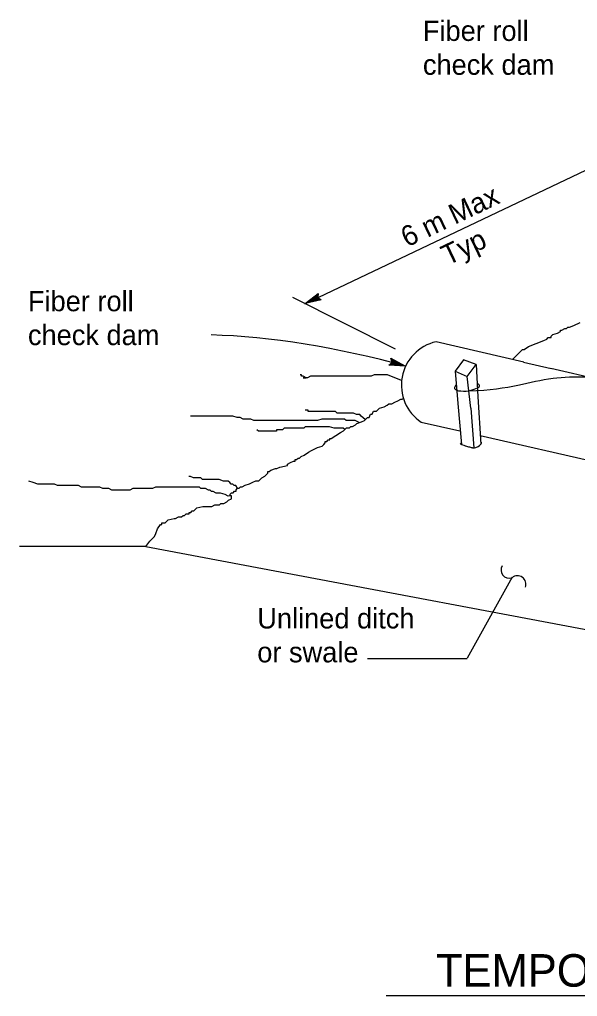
# Model space of a CAD drawing. Extents: x 6707406 to 6714471, y 1868570 to 1872341.
# Drawn here: x 6707442.1 to 6707639.7, y 1870028.3 to 1870374.4 of the extents above; entities that cross this region are included whole.
import ezdxf

# ---------------------------------------------------------------- set-up
doc = ezdxf.new("R2010")
doc.units = 0
for name, color, linetype in [('56 Stg 3 Anno', 7, 'Continuous'), ('57 Undefined', 7, 'Continuous'), ('60 Nongeo Data', 7, 'Continuous')]:
    doc.layers.add(name, color=color, linetype=linetype)

msp = doc.modelspace()

# ---------------------------------------------------------------- linework, layer by layer
at = {"layer": '56 Stg 3 Anno'}
for p, q in [((6707543.17, 1870273.7), (6707650.06, 1870324.6)), ((6707575.22, 1870257.62), (6707538.88, 1870275.86)), ((6707543.21, 1870273.72), (6707547.88, 1870277.33)), ((6707548.64, 1870275.23), (6707544.41, 1870274.28)), ((6707544.42, 1870274.29), (6707547.82, 1870276.92)), ((6707545.61, 1870274.85), (6707547.81, 1870276.54)), ((6707548.29, 1870275.44), (6707545.61, 1870274.85)), ((6707546.81, 1870275.41), (6707547.75, 1870276.14)), ((6707547.99, 1870275.67), (6707546.81, 1870275.41)), ((6707547.88, 1870277.33), (6707547.73, 1870275.84)), ((6707547.73, 1870275.84), (6707548.97, 1870275.01)), ((6707547.88, 1870277.33), (6707547.88, 1870277.33)), ((6707548.97, 1870275.01), (6707543.21, 1870273.72)), ((6707543.21, 1870273.72), (6707543.21, 1870273.72)), ((6707548.97, 1870275.01), (6707548.97, 1870275.01)), ((6707572.94, 1870251.88), (6707574.02, 1870252.9)), ((6707578.84, 1870251.57), (6707572.94, 1870251.88)), ((6707572.94, 1870251.88), (6707572.94, 1870251.88)), ((6707577.55, 1870251.93), (6707573.25, 1870252.15)), ((6707576.28, 1870252.28), (6707573.5, 1870252.42)), ((6707574.02, 1870252.9), (6707573.63, 1870254.35)), ((6707573.63, 1870254.35), (6707573.63, 1870254.35)), ((6707573.63, 1870254.35), (6707578.84, 1870251.57)), ((6707573.73, 1870253.96), (6707577.56, 1870251.93)), ((6707575, 1870252.64), (6707573.81, 1870252.7)), ((6707573.86, 1870253.57), (6707576.28, 1870252.28)), ((6707573.93, 1870253.2), (6707575, 1870252.64)), ((6707578.84, 1870251.57), (6707578.84, 1870251.57)), ((6707616.57, 1870176.79), (6707600.63, 1870148.08)), ((6707565.36, 1870148.03), (6707600.65, 1870148.03))]:
    msp.add_line(p, q, dxfattribs=at)
for centre, radius, start, end in [((6707615.56, 1870179.41), 2.96, 150.2525, 287.0948), ((6707618.43, 1870174.32), 2.99, 339.2494, 129.7493)]:
    msp.add_arc(centre, radius, start, end, dxfattribs=at)
msp.add_ellipse((6707561.4, 1870224.43), major_axis=(98.91, -24.01), ratio=0.301207, start_param=1.467078, end_param=2.189035, dxfattribs=at)
at = {"layer": '57 Undefined'}
msp.add_line((6707571.95, 1870028.6), (6707884.02, 1870028.6), dxfattribs=at)
at = {"layer": '60 Nongeo Data'}
for p, q in [((6707620.73, 1870252.94), (6707589.6, 1870260.2)), ((6707603.87, 1870252.13), (6707604.36, 1870240.74)), ((6707620.56, 1870252.98), (6707630.33, 1870250.78)), ((6707693.04, 1870236.28), (6707630.27, 1870250.69)), ((6707601.9, 1870236.74), (6707602.96, 1870222.66)), ((6707584.38, 1870231.74), (6707598.01, 1870228.62)), ((6707605.27, 1870226.96), (6707706.29, 1870203.89)), ((6707598.62, 1870223.85), (6707598.26, 1870224.31)), ((6707486.86, 1870187.72), (6707442.11, 1870187.72))]:
    msp.add_line(p, q, dxfattribs=at)
for points in [[(6707616.71, 1870253.88), (6707620.25, 1870257.42), (6707620.78, 1870257.42), (6707622.39, 1870258.49), (6707625.07, 1870259.56), (6707627.74, 1870260.63), (6707628.81, 1870261.16), (6707629.35, 1870261.7), (6707630.42, 1870261.7), (6707630.42, 1870262.23), (6707630.95, 1870262.76), (6707632.56, 1870263.3), (6707633.63, 1870263.83), (6707633.63, 1870264.37), (6707634.17, 1870264.37), (6707635.24, 1870264.9), (6707635.77, 1870264.9), (6707636.31, 1870265.44), (6707636.84, 1870265.44), (6707638.45, 1870265.97), (6707640.59, 1870267.04)], [(6707577.39, 1870246.49), (6707572.47, 1870248.52), (6707571.93, 1870248.52), (6707570.86, 1870248.52), (6707570.33, 1870248.52), (6707569.26, 1870248.52), (6707567.65, 1870248.52), (6707566.58, 1870247.98), (6707564.98, 1870247.98), (6707562.84, 1870247.98), (6707561.77, 1870247.98), (6707560.16, 1870247.98), (6707559.62, 1870247.98), (6707558.55, 1870247.98), (6707557.48, 1870247.98), (6707555.88, 1870247.98), (6707554.81, 1870247.98), (6707553.2, 1870247.98), (6707552.13, 1870247.98), (6707550.52, 1870247.98), (6707548.92, 1870247.98), (6707547.31, 1870247.98), (6707546.24, 1870247.98), (6707545.17, 1870247.98), (6707544.1, 1870247.45), (6707543.57, 1870247.45), (6707542.5, 1870247.45), (6707543.57, 1870247.45), (6707542.5, 1870247.98), (6707541.96, 1870247.98), (6707541.96, 1870248.52), (6707541.43, 1870248.52)], [(6707596.33, 1870249.84), (6707597.31, 1870238.38)], [(6707601.85, 1870236.76), (6707601.9, 1870236.74), (6707600.59, 1870247.87)], [(6707604.36, 1870240.74), (6707605.42, 1870223.98)], [(6707564.81, 1870232.91), (6707565.35, 1870233.44), (6707565.88, 1870233.44), (6707566.42, 1870234.51), (6707566.95, 1870234.51), (6707567.49, 1870235.58), (6707568.56, 1870235.58), (6707569.63, 1870236.65), (6707571.24, 1870237.18), (6707572.31, 1870237.72), (6707572.84, 1870238.25), (6707573.91, 1870238.25), (6707574.98, 1870238.79), (6707576.05, 1870239.32), (6707577.12, 1870239.85), (6707577.66, 1870239.85), (6707578.08, 1870240.06)], [(6707597.31, 1870238.38), (6707598.62, 1870223.85)], [(6707562.4, 1870231.57), (6707560.96, 1870232.26), (6707560.42, 1870232.26), (6707559.89, 1870232.26), (6707559.35, 1870232.26), (6707558.82, 1870232.26), (6707558.28, 1870232.26), (6707557.75, 1870232.26), (6707557.21, 1870232.79), (6707556.14, 1870232.79), (6707555.61, 1870232.79), (6707555.07, 1870232.79), (6707554, 1870232.79), (6707552.93, 1870232.79), (6707552.39, 1870232.79), (6707551.86, 1870232.79), (6707550.79, 1870232.79), (6707550.25, 1870232.79), (6707549.18, 1870232.79), (6707547.58, 1870232.26), (6707546.51, 1870232.26), (6707545.97, 1870232.26), (6707544.9, 1870232.26), (6707543.3, 1870232.26), (6707542.76, 1870232.26), (6707541.69, 1870232.26), (6707540.62, 1870232.26), (6707538.48, 1870232.26), (6707536.87, 1870232.26), (6707535.8, 1870232.26), (6707535.27, 1870232.26), (6707534.2, 1870232.26), (6707533.13, 1870232.26), (6707532.06, 1870232.26), (6707530.98, 1870232.26), (6707529.91, 1870232.26), (6707528.84, 1870232.26), (6707528.31, 1870232.26), (6707527.24, 1870232.26), (6707526.17, 1870232.26), (6707525.63, 1870232.26), (6707525.1, 1870232.26), (6707524.03, 1870232.79), (6707523.49, 1870232.79), (6707522.42, 1870232.79), (6707521.89, 1870232.79), (6707521.35, 1870232.79), (6707520.28, 1870233.33), (6707519.21, 1870233.33), (6707517.6, 1870233.86), (6707516.53, 1870233.86), (6707515.46, 1870233.86), (6707514.39, 1870233.86), (6707513.86, 1870233.86), (6707512.79, 1870233.86), (6707511.18, 1870233.86), (6707510.11, 1870233.86), (6707509.04, 1870233.86), (6707507.97, 1870233.86), (6707507.43, 1870233.86), (6707506.9, 1870233.86), (6707506.36, 1870233.86), (6707505.83, 1870233.86), (6707505.29, 1870233.86), (6707504.22, 1870233.86), (6707503.15, 1870233.86), (6707503.15, 1870233.86), (6707502.62, 1870233.86)], [(6707564.54, 1870232.64), (6707563.1, 1870233.86), (6707562.56, 1870234.4), (6707562.03, 1870234.4), (6707561.49, 1870234.4), (6707560.42, 1870234.93), (6707559.89, 1870234.93), (6707559.35, 1870234.93), (6707558.82, 1870234.93), (6707558.28, 1870234.93), (6707557.75, 1870234.93), (6707557.21, 1870234.93), (6707556.68, 1870234.93), (6707556.14, 1870234.93), (6707555.61, 1870234.93), (6707555.07, 1870234.93), (6707554.54, 1870234.93), (6707554, 1870235.46), (6707552.93, 1870235.46), (6707552.39, 1870235.46), (6707551.86, 1870235.46), (6707551.32, 1870235.46), (6707550.25, 1870235.46), (6707549.18, 1870235.46), (6707548.65, 1870235.46), (6707548.11, 1870235.46), (6707547.04, 1870235.46), (6707546.51, 1870235.46), (6707545.97, 1870235.46), (6707545.44, 1870235.46), (6707544.9, 1870235.46), (6707544.37, 1870235.46), (6707544.37, 1870235.46), (6707544.37, 1870236), (6707543.83, 1870236), (6707543.3, 1870236)], [(6707486.86, 1870187.72), (6707488.27, 1870189.61), (6707489.88, 1870191.22), (6707490.41, 1870192.28), (6707490.95, 1870193.89), (6707492.02, 1870195.49), (6707492.55, 1870195.49), (6707492.55, 1870196.03), (6707493.62, 1870196.03), (6707494.16, 1870196.56), (6707494.69, 1870197.09), (6707496.83, 1870197.63), (6707497.37, 1870197.63), (6707498.44, 1870198.16), (6707499.51, 1870198.16), (6707500.05, 1870198.7), (6707500.58, 1870198.7), (6707501.12, 1870199.23), (6707501.65, 1870199.23), (6707502.19, 1870199.23), (6707502.19, 1870199.77), (6707502.72, 1870199.77), (6707503.26, 1870200.3), (6707503.79, 1870200.3), (6707504.33, 1870200.84), (6707504.86, 1870201.37), (6707507, 1870201.91), (6707508.61, 1870201.91), (6707510.22, 1870201.91), (6707511.29, 1870202.44), (6707512.89, 1870202.44), (6707513.43, 1870202.97), (6707514.5, 1870202.97), (6707515.57, 1870203.51), (6707516.1, 1870204.04), (6707517.17, 1870204.58), (6707517.17, 1870205.11), (6707517.17, 1870205.65), (6707516.64, 1870205.65), (6707516.64, 1870206.18), (6707517.17, 1870206.72), (6707517.71, 1870206.72), (6707518.24, 1870207.25), (6707518.78, 1870207.25), (6707518.78, 1870207.78), (6707519.32, 1870208.32), (6707519.85, 1870208.32), (6707520.39, 1870208.85), (6707520.92, 1870208.85), (6707521.99, 1870209.39), (6707523.6, 1870209.92), (6707524.67, 1870210.46), (6707525.74, 1870210.99), (6707526.81, 1870210.99), (6707527.88, 1870212.06), (6707528.95, 1870212.6), (6707529.49, 1870213.13), (6707530.02, 1870213.66), (6707530.02, 1870214.2), (6707530.56, 1870214.2), (6707531.09, 1870214.73), (6707532.7, 1870215.27), (6707533.23, 1870215.27), (6707534.3, 1870215.8), (6707536.98, 1870216.34), (6707536.98, 1870216.87), (6707538.05, 1870217.41), (6707539.12, 1870217.94), (6707539.66, 1870217.94), (6707539.66, 1870218.47), (6707540.19, 1870218.47), (6707540.73, 1870219.01), (6707541.26, 1870219.01), (6707541.8, 1870219.54), (6707542.87, 1870220.08), (6707544.47, 1870221.15), (6707545.54, 1870221.68), (6707547.68, 1870222.75), (6707549.29, 1870223.28), (6707549.82, 1870223.82), (6707550.36, 1870224.35), (6707550.36, 1870224.89), (6707550.9, 1870224.89), (6707551.43, 1870225.42), (6707551.97, 1870225.42), (6707551.97, 1870225.96), (6707552.5, 1870225.96), (6707554.11, 1870227.03), (6707555.71, 1870228.1), (6707556.78, 1870228.63), (6707557.32, 1870229.16), (6707557.85, 1870229.7), (6707558.39, 1870229.7), (6707558.92, 1870229.7), (6707559.46, 1870230.23), (6707559.99, 1870230.23), (6707561.07, 1870230.77), (6707561.6, 1870231.3), (6707563.21, 1870231.84), (6707564.28, 1870232.37), (6707564.81, 1870232.91)], [(6707557.32, 1870229.16), (6707556.68, 1870229.58), (6707556.14, 1870229.58), (6707555.07, 1870229.58), (6707553.47, 1870229.58), (6707551.86, 1870230.12), (6707550.79, 1870230.12), (6707550.25, 1870230.12), (6707548.65, 1870230.12), (6707548.11, 1870230.12), (6707547.04, 1870230.12), (6707546.51, 1870230.12), (6707545.97, 1870230.12), (6707545.44, 1870230.12), (6707543.83, 1870230.12), (6707543.3, 1870230.12), (6707542.76, 1870229.58), (6707542.23, 1870229.58), (6707541.69, 1870229.58), (6707541.15, 1870229.58), (6707540.62, 1870229.58), (6707539.55, 1870229.58), (6707539.01, 1870229.58), (6707538.48, 1870229.58), (6707537.94, 1870229.58), (6707536.87, 1870229.58), (6707535.8, 1870229.58), (6707535.27, 1870229.05), (6707534.73, 1870229.05), (6707533.66, 1870229.05), (6707533.13, 1870229.05), (6707533.13, 1870228.52), (6707532.59, 1870228.52), (6707532.06, 1870228.52), (6707531.52, 1870228.52), (6707530.98, 1870228.52), (6707529.91, 1870228.52), (6707529.38, 1870228.52), (6707528.84, 1870228.52), (6707527.77, 1870228.52), (6707526.7, 1870228.52), (6707526.7, 1870228.52), (6707526.17, 1870229.05)], [(6707598.21, 1870223.98), (6707598.57, 1870223.86), (6707599.41, 1870223.62), (6707599.89, 1870223.38), (6707600.01, 1870223.38), (6707600.37, 1870223.26), (6707600.74, 1870223.14), (6707601.1, 1870223.02), (6707601.46, 1870223.02), (6707601.82, 1870222.9), (6707602.06, 1870222.78), (6707602.42, 1870222.78), (6707602.54, 1870222.66), (6707602.66, 1870222.66), (6707603.14, 1870222.66), (6707603.26, 1870222.54), (6707603.38, 1870222.66), (6707603.74, 1870222.78), (6707604.49, 1870223.15)], [(6707604.47, 1870223.14), (6707604.95, 1870223.5), (6707605.31, 1870223.86), (6707605.43, 1870223.98), (6707605.55, 1870224.1), (6707605.67, 1870224.46), (6707605.79, 1870224.46), (6707605.79, 1870224.46), (6707605.67, 1870224.46)], [(6707516.64, 1870205.65), (6707516, 1870205.53), (6707514.93, 1870206.07), (6707513.32, 1870206.6), (6707511.72, 1870206.6), (6707510.64, 1870207.14), (6707510.11, 1870207.14), (6707509.57, 1870207.67), (6707509.04, 1870207.67), (6707507.97, 1870208.21), (6707507.43, 1870208.21), (6707506.36, 1870208.21), (6707505.83, 1870208.74), (6707505.29, 1870208.74), (6707504.22, 1870208.74), (6707503.15, 1870208.74), (6707502.62, 1870208.74), (6707501.55, 1870208.74), (6707501.01, 1870208.74), (6707499.94, 1870208.74), (6707499.4, 1870208.74), (6707498.33, 1870208.74), (6707497.26, 1870208.74), (6707496.19, 1870208.74), (6707494.59, 1870208.74), (6707494.05, 1870208.74), (6707492.98, 1870208.74), (6707491.91, 1870208.74), (6707490.31, 1870208.74), (6707489.23, 1870208.21), (6707488.16, 1870208.21), (6707487.63, 1870208.21), (6707487.09, 1870208.21), (6707486.02, 1870208.21), (6707484.42, 1870208.21), (6707483.35, 1870208.21), (6707482.28, 1870208.21), (6707481.21, 1870207.67), (6707480.14, 1870207.67), (6707479.6, 1870207.67), (6707479.06, 1870207.67), (6707477.99, 1870207.67), (6707477.46, 1870207.67), (6707476.39, 1870207.67), (6707475.85, 1870207.67), (6707474.78, 1870207.67), (6707473.71, 1870208.21), (6707473.18, 1870208.21), (6707471.57, 1870208.21), (6707470.5, 1870208.74), (6707469.97, 1870208.74), (6707469.43, 1870208.74), (6707468.89, 1870208.74), (6707467.82, 1870208.74), (6707467.29, 1870208.74), (6707466.75, 1870208.74), (6707466.22, 1870208.74), (6707465.15, 1870208.74), (6707464.08, 1870208.74), (6707463.01, 1870209.27), (6707461.4, 1870209.27), (6707460.33, 1870209.27), (6707459.8, 1870209.27), (6707458.73, 1870209.27), (6707458.19, 1870209.27), (6707457.65, 1870209.27), (6707456.58, 1870209.27), (6707455.51, 1870209.27), (6707454.44, 1870209.81), (6707453.37, 1870209.81), (6707452.84, 1870209.81), (6707452.3, 1870209.81), (6707451.77, 1870209.81), (6707450.7, 1870209.81), (6707450.16, 1870209.81), (6707449.63, 1870209.81), (6707449.09, 1870209.81), (6707449.09, 1870209.81), (6707448.56, 1870209.81), (6707446.95, 1870210.34), (6707445.34, 1870210.88)], [(6707519.32, 1870208.32), (6707518.67, 1870209.27), (6707518.14, 1870209.27), (6707517.6, 1870209.81), (6707517.07, 1870209.81), (6707516.53, 1870210.34), (6707516, 1870210.88), (6707515.46, 1870210.88), (6707514.39, 1870210.88), (6707512.79, 1870211.41), (6707511.72, 1870211.41), (6707511.18, 1870211.41), (6707510.64, 1870211.41), (6707510.11, 1870211.41), (6707509.04, 1870211.41), (6707508.5, 1870211.41), (6707507.43, 1870211.41), (6707506.9, 1870211.41), (6707506.36, 1870211.95), (6707505.83, 1870211.95), (6707505.29, 1870211.95), (6707504.76, 1870211.95), (6707503.69, 1870211.95), (6707503.69, 1870211.95), (6707502.62, 1870212.48), (6707502.08, 1870212.48)], [(6707486.86, 1870187.72), (6707695.92, 1870148.21)]]:
    msp.add_lwpolyline(points, dxfattribs=at)
msp.add_lwpolyline([(6707596.33, 1870249.84), (6707600.59, 1870247.87), (6707603.87, 1870252.13), (6707599.28, 1870253.77)], close=True, dxfattribs=at)
msp.add_arc((6707593.06, 1870244.86), 15.73, 102.7086, 236.5226, dxfattribs=at)
for points in [[(6707596.58, 1870244.84), (6707596.19, 1870244.06), (6707601.24, 1870242.77), (6707631.03, 1870247.3), (6707656.67, 1870247.3)], [(6707601.63, 1870242.9), (6707604.86, 1870244.97), (6707604.35, 1870245.36)]]:
    msp.add_spline(points, degree=3, dxfattribs=at)

# ---------------------------------------------------------------- texts
at = {"layer": '57 Undefined'}
for s, height, p in [('Fiber roll ', 7.2002, (6707584.95, 1870366.78)), ('check dam', 7.2, (6707584.95, 1870354.78)), ('Fiber roll ', 7.2002, (6707445.08, 1870271.02)), ('check dam', 7.2, (6707445.08, 1870259.02)), ('Unlined ditch ', 7.2002, (6707526.29, 1870158.64)), ('or swale', 7.2, (6707526.29, 1870146.64)), ('TEMPORARY CHECK DAM (TYPE 1)', 11.5203, (6707589.57, 1870031.75))]:
    msp.add_text(s, height=height, dxfattribs=at).set_placement(p)
for s, p in [('6 m Max', (6707579.34, 1870293.58)), ('Typ', (6707593.68, 1870287.12))]:
    msp.add_text(s, height=7.2, rotation=25.4626, dxfattribs=at).set_placement(p)

doc.saveas('drawing.dxf')
